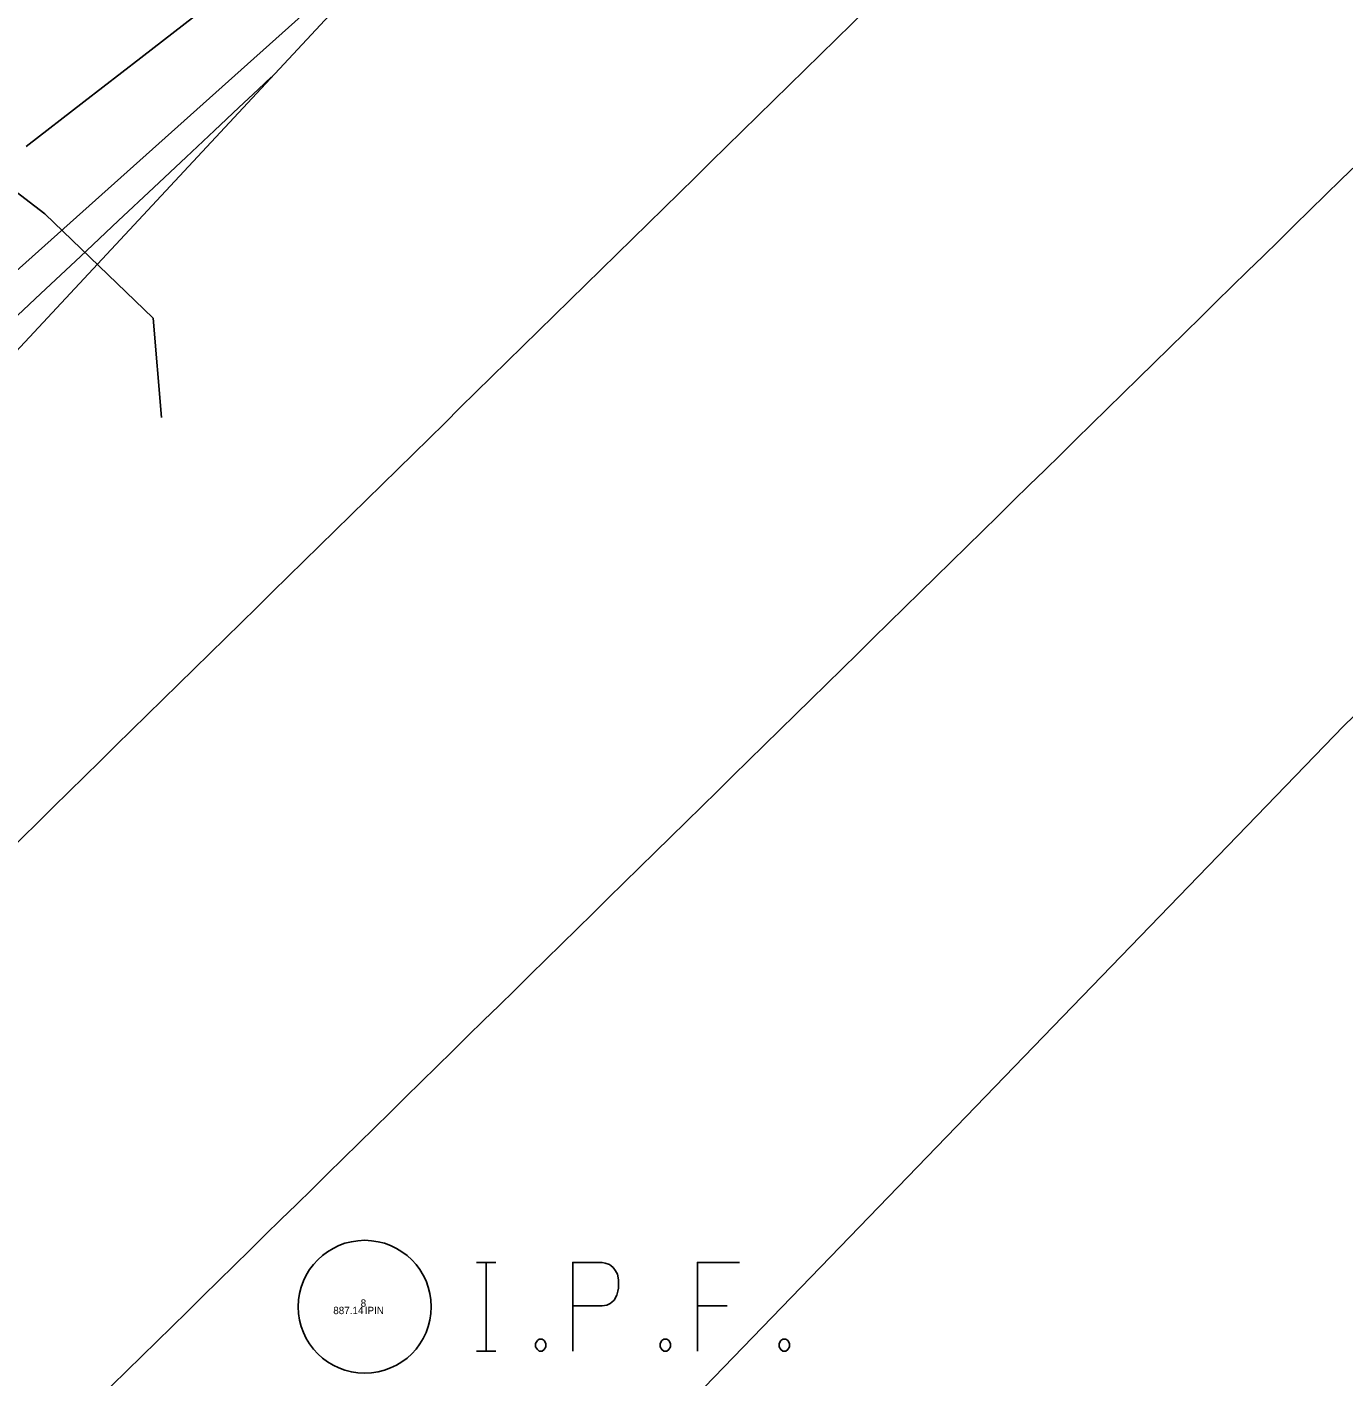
# Model space of a CAD drawing. Extents: x 1957117 to 1971063, y 701601 to 715861.
# Drawn here: x 1964753.7 to 1964816.1, y 708411.6 to 708475.6 of the extents above; entities that cross this region are included whole.
import ezdxf

# ---------------------------------------------------------------- set-up
doc = ezdxf.new("R2010")
doc.units = 0
for name, color, linetype in [('DT_X_Break_Line', 7, 'Continuous'), ('DT_X_Contour_Minor', 7, 'Continuous'), ('DT_X_TIN_Hull', 7, 'Continuous'), ('GE_X_CL_20', 7, 'Continuous'), ('PV_P_Shoulder', 7, 'Continuous'), ('RS_Raster1', 7, 'Continuous'), ('RW_X_Esmt_RR', 7, 'Continuous'), ('RW_X_Fee_RW', 7, 'Continuous'), ('SC_Scratch1', 7, 'Continuous'), ('SC_Shading3', 7, 'Continuous'), ('SC_Shading5', 7, 'Continuous'), ('VG_X_Tree_Line_Rt', 7, 'Continuous')]:
    doc.layers.add(name, color=color, linetype=linetype)

msp = doc.modelspace()

# ---------------------------------------------------------------- linework, layer by layer
at = {"layer": 'DT_X_Break_Line'}
msp.add_lwpolyline([(1965050.602, 708752.489), (1965022.418, 708737.957), (1964979.532, 708707.414), (1964946.947, 708671.366), (1964902.088, 708640.345), (1964867.661, 708605.251), (1964845.393, 708553.042), (1964812.967, 708521.412), (1964774.51, 708483.156), (1964735.488, 708448.226), (1964693.701, 708418.355), (1964680.131, 708378.684), (1964649.884, 708340.402), (1964620.274, 708299.709), (1964589.442, 708261.034), (1964557.968, 708221.563), (1964529.012, 708179.196)], dxfattribs=at)
at = {"layer": 'DT_X_Contour_Minor'}
for points in [[(1964761.7, 708476.187), (1964759.104, 708474.178), (1964756.413, 708472.095), (1964753.682, 708469.979)], [(1964761.7, 708476.187), (1964759.104, 708474.178), (1964756.413, 708472.095), (1964753.682, 708469.979)], [(1964752.437, 708461.186), (1964754.37, 708463.002), (1964756.248, 708464.767), (1964758.042, 708466.452), (1964759.72, 708468.028), (1964761.253, 708469.467), (1964762.608, 708470.741), (1964763.757, 708471.82), (1964764.668, 708472.676), (1964765.311, 708473.281)], [(1964752.437, 708461.186), (1964754.37, 708463.002), (1964756.248, 708464.767), (1964758.042, 708466.452), (1964759.72, 708468.028), (1964761.253, 708469.467), (1964762.608, 708470.741), (1964763.757, 708471.82), (1964764.668, 708472.676), (1964765.311, 708473.281)]]:
    msp.add_lwpolyline(points, dxfattribs=at)
at = {"layer": 'DT_X_TIN_Hull'}
msp.add_lwpolyline([(1964536.348, 708175.363), (1964564.579, 708216.242), (1964595.189, 708257.308), (1964625.766, 708297.107), (1964655.588, 708336.552), (1964686.979, 708377.083), (1964740.021, 708446.13), (1964774.51, 708483.156), (1964812.967, 708521.412), (1964845.393, 708553.042), (1964881.436, 708597.401), (1964917.009, 708618.529), (1964955.834, 708656.519), (1965000.391, 708688.781), (1965035.96, 708720.883), (1965107.668, 708767.232), (1965152.31, 708796.963), (1965192.253, 708823.809)], dxfattribs=at)
at = {"layer": 'GE_X_CL_20'}
msp.add_arc((1966139.697, 707219.062), 1909.859, 120.84471, 144.852303, dxfattribs=at)
at = {"layer": 'RW_X_Esmt_RR'}
for centre, radius, start, end in [((1966120.586, 707244.515), 1904.605, 120.74585, 145.147416), ((1966139.697, 707219.062), 1879.859, 120.84471, 144.852303), ((1966139.697, 707219.062), 1939.859, 124.097571, 144.852303)]:
    msp.add_arc(centre, radius, start, end, dxfattribs=at)
at = {"layer": 'RW_X_Fee_RW'}
msp.add_lwpolyline([(1963990.37, 707284.54), (1964211.3, 707607.51), (1964290.14, 707722.75), (1964537.53, 708100.29), (1964569.56, 708145.18), (1964601.94, 708190.45), (1964634.95, 708234.76), (1964669.06, 708278.18), (1964704.26, 708320.69), (1964740.51, 708362.26), (1964777.81, 708402.87), (1964816.13, 708442.5), (1964855.43, 708481.13), (1964895.86, 708519.27), (1964936.54, 708557.53), (1964977.01, 708595.03), (1965018.54, 708630.9), (1965061.47, 708665.24), (1965105.72, 708697.98), (1965151.2, 708729.05), (1965197.84, 708758.39), (1965265.03, 708795.01), (1965455.62, 708895.75), (1965993.74, 709164.89)], dxfattribs=at)
at = {"layer": 'SC_Shading3'}
for points in [[(1964775.011, 708417.059), (1964775.937, 708417.059)], [(1964775.474, 708412.859), (1964775.474, 708417.059)], [(1964779.583, 708412.859), (1964779.583, 708417.059), (1964780.971, 708417.059), (1964781.116, 708417.026), (1964781.319, 708416.96), (1964781.406, 708416.893), (1964781.492, 708416.827), (1964781.608, 708416.662), (1964781.695, 708416.497), (1964781.753, 708416.232), (1964781.753, 708415.835), (1964781.724, 708415.703), (1964781.666, 708415.505), (1964781.55, 708415.273), (1964781.434, 708415.174), (1964781.348, 708415.108), (1964781.203, 708415.042), (1964780.971, 708415.009), (1964779.583, 708415.009)], [(1964787.482, 708417.059), (1964785.485, 708417.059), (1964785.485, 708412.859)], [(1964785.485, 708415.009), (1964786.903, 708415.009)], [(1964777.991, 708413.421), (1964778.136, 708413.421), (1964778.223, 708413.355), (1964778.309, 708413.223), (1964778.309, 708413.057), (1964778.223, 708412.925), (1964778.136, 708412.859), (1964777.991, 708412.859), (1964777.904, 708412.925), (1964777.818, 708413.057), (1964777.818, 708413.223), (1964777.904, 708413.355), (1964777.991, 708413.421)], [(1964783.894, 708413.421), (1964784.039, 708413.421), (1964784.126, 708413.355), (1964784.212, 708413.223), (1964784.212, 708413.057), (1964784.126, 708412.925), (1964784.039, 708412.859), (1964783.894, 708412.859), (1964783.807, 708412.925), (1964783.72, 708413.057), (1964783.72, 708413.223), (1964783.807, 708413.355), (1964783.894, 708413.421)], [(1964789.536, 708413.421), (1964789.681, 708413.421), (1964789.768, 708413.355), (1964789.854, 708413.223), (1964789.854, 708413.057), (1964789.768, 708412.925), (1964789.681, 708412.859), (1964789.536, 708412.859), (1964789.449, 708412.925), (1964789.363, 708413.057), (1964789.363, 708413.223), (1964789.449, 708413.355), (1964789.536, 708413.421)], [(1964775.011, 708412.859), (1964775.937, 708412.859)]]:
    msp.add_lwpolyline(points, dxfattribs=at)
msp.add_circle((1964769.723, 708414.959), 3.15, dxfattribs=at)
at = {"layer": 'SC_Shading5'}
for points in [[(1963589.678, 706586.994), (1963626.625, 706689.548), (1963651.76, 706746.832), (1963668.09, 706778.596), (1963682.768, 706805.402), (1963734.424, 706911.594), (1963826.849, 707116.717), (1963877.258, 707215.645), (1963964.981, 707354.472), (1964070.526, 707509.355), (1964132.574, 707601.994), (1964163.9, 707642.169), (1964191.2, 707685.167), (1964278.98, 707807.131), (1964326.11, 707874.364), (1964396.427, 707968.962), (1964508.519, 708133.679), (1964655.588, 708336.552), (1964745.319, 708429.172), (1964840.327, 708522.317), (1964988.178, 708660.245), (1965089.796, 708739.041), (1965251.743, 708835.216), (1965415.807, 708922.048), (1965866.2, 709149.38), (1966173.543, 709294.131), (1966283.627, 709338.196), (1966534.003, 709419.214), (1966689.084, 709471.266), (1967008.468, 709641.817), (1967166.677, 709750.124), (1967422.113, 709931.083), (1967818.707, 710198.831), (1968187.021, 710459.852), (1968360.589, 710592.493), (1968496.543, 710707.847), (1968606.427, 710809.378), (1968733.391, 710937.091), (1968807.28, 711025.4), (1968843.008, 711077.094), (1968863.233, 711106.099), (1968909.747, 711171.311), (1968974.133, 711279.559), (1969130.932, 711546.915), (1969247.433, 711744.686), (1969402.714, 712016.424), (1969505.287, 712191.789), (1969666.311, 712460.805), (1969771.586, 712639.896), (1969880.058, 712820.917), (1969964.994, 712955.706), (1969990.005, 713000.084), (1970030.065, 713068.479)], [(1963609.915, 706579.703), (1963646.615, 706681.572), (1963671.193, 706737.585), (1963687.092, 706768.511), (1963701.884, 706795.526), (1963753.906, 706902.469), (1963846.249, 707107.41), (1963895.973, 707204.994), (1963982.966, 707342.667), (1964088.35, 707497.312), (1964150.015, 707589.379), (1964181.502, 707629.761), (1964209.024, 707673.109), (1964296.517, 707794.674), (1964343.552, 707861.772), (1964413.958, 707956.489), (1964526.123, 708121.313), (1964672.104, 708322.686), (1964760.576, 708414.006), (1964855.195, 708506.77), (1965002.134, 708643.847), (1965101.925, 708721.226), (1965262.272, 708816.451), (1965425.685, 708902.939), (1965875.63, 709130.044), (1966182.13, 709274.398), (1966290.944, 709317.954), (1966540.737, 709398.785), (1966697.632, 709451.445), (1967019.644, 709623.399), (1967178.971, 709732.471), (1967434.35, 709913.39), (1967830.945, 710181.14), (1968199.774, 710442.525), (1968374.086, 710575.735), (1968510.806, 710691.739), (1968621.36, 710793.889), (1968749.296, 710922.58), (1968824.413, 711012.355), (1968860.678, 711064.827), (1968880.812, 711093.701), (1968927.778, 711159.547), (1968992.655, 711268.62), (1969149.476, 711536.015), (1969266.039, 711733.891), (1969421.336, 712005.657), (1969523.8, 712180.835), (1969684.812, 712449.831), (1969790.084, 712628.917), (1969898.385, 712809.653), (1969983.474, 712944.685), (1970008.657, 712989.367), (1970048.626, 713057.607)]]:
    msp.add_spline(points, degree=3, dxfattribs=at)
at = {"layer": 'VG_X_Tree_Line_Rt'}
msp.add_lwpolyline([(1964760.086, 708457.126), (1964759.693, 708461.838), (1964754.559, 708466.787), (1964748.516, 708471.413), (1964747.755, 708480.125), (1964750.881, 708484.44), (1964755.308, 708488.967), (1964758.923, 708492.994), (1964763.992, 708492.818), (1964771.534, 708487.292), (1964775.557, 708488.662), (1964781.17, 708495.021), (1964788.124, 708496.465), (1964793.834, 708494.821)], dxfattribs=at)

# ---------------------------------------------------------------- texts
at = {"layer": 'PV_P_Shoulder'}
msp.add_text('887.14', height=0.35, dxfattribs=at).set_placement((1964768.23, 708414.609))
at = {"layer": 'RS_Raster1'}
msp.add_text('8', height=0.35, dxfattribs=at).set_placement((1964769.53, 708414.959))
at = {"layer": 'SC_Scratch1'}
msp.add_text('IPIN', height=0.35, dxfattribs=at).set_placement((1964769.723, 708414.609))

doc.saveas('drawing.dxf')
